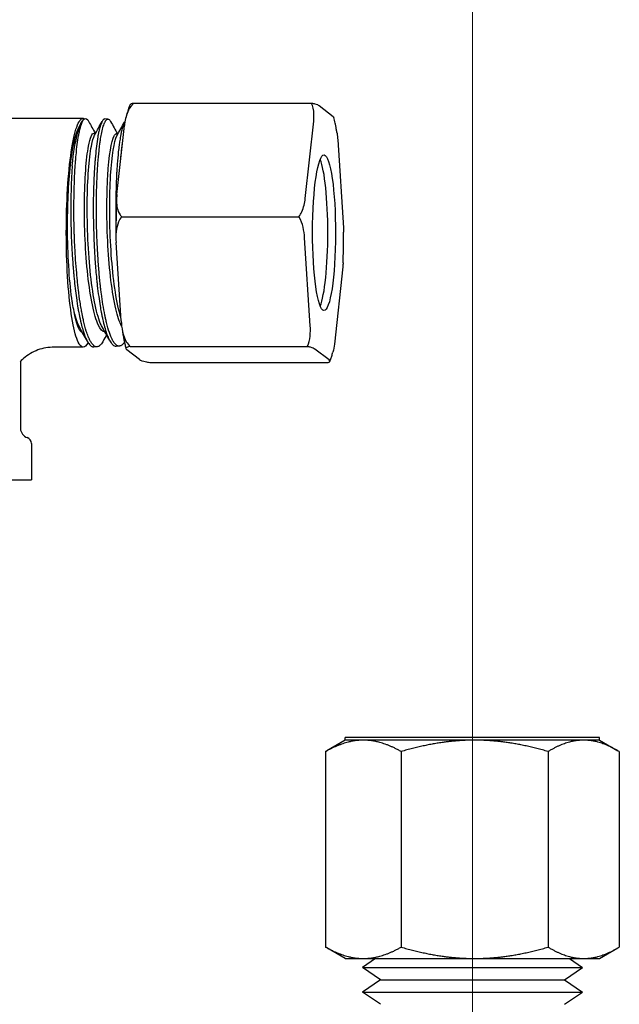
# Model space of a CAD drawing. Header units: inches. Extents: x 1 to 669, y 0 to 417.
# Tile 426 of 448: x 547.88 to 549.35, y 271.29 to 273.71. Entities that reach past the tile are written whole.
import ezdxf

# ---------------------------------------------------------------- set-up
doc = ezdxf.new("R2010")
doc.units = ezdxf.units.IN
doc.header["$LTSCALE"] = 12
doc.header["$MEASUREMENT"] = 0
doc.header["$PDMODE"] = 1
doc.linetypes.add('C', pattern=[2, 1.25, -0.25, 0.25, -0.25])
doc.layers.get('Defpoints').update_dxf_attribs({"linetype": 'CONTINUOUS'})
doc.layers.add('C', color=4, linetype='C', lineweight=13)
doc.layers.add('D', color=2, linetype='CONTINUOUS')
doc.layers.add('X', color=1, linetype='CONTINUOUS')
doc.styles.get("Standard").update_dxf_attribs({"font": 'SIMPLEX.SHX', "width": 0.875})
doc.dimstyles.new('STANDARD$0', dxfattribs={"dimscale": 32, "dimtxt": 0.09375, "dimasz": 0.0625, "dimexe": 0.03125, "dimexo": 0.03125, "dimgap": 0.03125, "dimtad": 1, "dimtih": 1, "dimtoh": 1, "dimdec": 4, "dimzin": 12, "dimdsep": 46, "dimlunit": 5, "dimtxsty": 'Standard', "dimcen": -0.03125, "dimclrd": 256, "dimclre": 256, "dimclrt": 256, "dimadec": 0, "dimazin": 0, "dimtfac": 0.875, "dimtdec": 4, "dimtofl": 0, "dimtmove": 0, "dimatfit": 3, "dimfxl": 1, "dimtolj": 1, "dimtzin": 12, "dimlwd": 13, "dimlwe": 13, "dimarcsym": 0})

# ---------------------------------------------------------------- blocks, each defined once
blk = doc.blocks.new('*D71')
at = {"layer": 'D', "linetype": 'ByBlock', "lineweight": 13, "transparency": 16777216}
for p, q in [((515.4919, 250.121), (515.4919, 290.4835)), ((548.9919, 279.234), (548.9919, 290.4835)), ((546.9919, 289.4835), (517.4919, 289.4835))]:
    blk.add_line(p, q, dxfattribs=at)
at = {"layer": 'D', "transparency": 16777216}
for points in [[(517.4919, 289.8168), (517.4919, 289.1502), (515.4919, 289.4835)], [(546.9919, 289.8168), (546.9919, 289.1502), (548.9919, 289.4835)]]:
    blk.add_solid(points, dxfattribs=at)
at = {"layer": 'Defpoints', "color": 0, "transparency": 16777216}
for p in [(515.4919, 289.4835), (548.9919, 278.234), (515.4919, 249.121)]:
    blk.add_point(p, dxfattribs=at)
at = {"layer": 'D', "transparency": 16777216, "insert": (532.2419, 293.9835), "char_height": 3, "attachment_point": 5}
blk.add_mtext('\\A1;33{\\H0.875x;\\S1/2;}{\\H2.625;±1/2}', dxfattribs=at)

msp = doc.modelspace()

# ---------------------------------------------------------------- linework, layer by layer
at = {"layer": 'C'}
msp.add_line((548.99192, 278.23403), (548.99192, 163.95472), dxfattribs=at)
at = {"layer": 'X'}
for p, q in [((548.16128, 273.50463), (548.59631, 273.50463)), ((548.615, 273.49835), (548.64961, 273.47187)), ((548.02547, 273.44647), (548.03145, 273.45731)), ((548.09661, 273.46516), (548.08907, 273.4654)), ((548.5812, 273.27006), (548.60189, 273.45968)), ((548.0664, 273.43067), (548.06231, 273.43067)), ((548.12127, 273.42895), (548.11709, 273.42895)), ((548.11847, 273.28037), (548.13692, 273.44937)), ((548.66112, 273.41436), (548.67503, 273.19826)), ((548.13078, 273.22511), (548.56581, 273.22511)), ((548.1289, 272.96953), (548.1165, 273.16213)), ((548.59351, 272.95778), (548.57959, 273.17388)), ((548.67342, 273.10208), (548.65273, 272.91247)), ((548.06917, 272.90612), (548.0616, 272.90588)), ((548.12424, 272.90786), (548.11666, 272.90762)), ((548.17389, 272.87523), (548.14304, 272.89884)), ((548.15129, 272.90655), (548.58632, 272.90655)), ((548.63962, 272.87379), (548.60501, 272.90028)), ((547.88135, 272.86996), (547.88135, 272.70639)), ((548.20231, 272.86752), (548.63734, 272.86752)), ((547.90835, 272.66888), (547.90835, 272.57982)), ((547.24693, 272.57982), (547.90835, 272.57982)), ((548.67942, 271.94033), (548.63454, 271.91442)), ((549.30442, 271.94727), (548.67942, 271.94727)), ((548.67942, 271.94033), (548.67942, 271.94727)), ((549.30442, 271.94033), (548.67942, 271.94033)), ((549.30442, 271.94033), (549.30442, 271.94727)), ((549.30442, 271.94033), (549.34929, 271.91442)), ((548.63113, 271.91242), (548.63113, 271.43218)), ((548.81685, 271.91242), (548.81685, 271.43218)), ((549.17765, 271.91242), (549.17765, 271.43218)), ((549.35271, 271.91242), (549.35271, 271.43218)), ((548.67942, 271.40427), (548.63454, 271.43018)), ((549.30442, 271.40427), (549.34929, 271.43018)), ((548.67942, 271.40427), (549.30442, 271.40427)), ((548.75374, 271.40427), (548.72192, 271.38242)), ((549.23009, 271.40427), (549.26192, 271.38242)), ((548.76592, 271.35222), (548.72192, 271.38242)), ((548.72196, 271.38242), (549.26192, 271.38242)), ((549.21792, 271.35222), (549.26192, 271.38242)), ((548.76592, 271.35222), (548.72192, 271.32202)), ((548.76595, 271.35222), (549.21792, 271.35222)), ((549.21792, 271.35222), (549.26192, 271.32202)), ((548.76592, 271.29181), (548.72192, 271.32202)), ((548.72196, 271.32202), (549.26192, 271.32202)), ((549.21792, 271.29181), (549.26192, 271.32202))]:
    msp.add_line(p, q, dxfattribs=at)
for centre, radius, start, end in [((547.89635, 272.70639), 0.015, 180, 184.50731), ((547.90704, 272.70723), 0.02573, 184.50731, 250.3523), ((547.89335, 272.66888), 0.015, 0, 70.3523)]:
    msp.add_arc(centre, radius, start, end, dxfattribs=at)
at = {"layer": 'X', "extrusion": (0, 0, -1)}
for centre, major_axis, start_param, end_param in [((548.04218, 273.18607), (0, 0.2808), -0.9453593, -0.0809934), ((548.03577, 273.18607), (0, 0.26957), -0.9455111, -0.2617263)]:
    msp.add_ellipse(centre, major_axis=major_axis, ratio=0.1477489, start_param=start_param, end_param=end_param, dxfattribs=at)
at = {"layer": 'X'}
for centre, start_param, end_param in [((548.62731, 273.18607), -3.2541746, 3.0290107), ((548.60849, 273.18607), 0.3400187, 2.801574)]:
    msp.add_ellipse(centre, major_axis=(0, -0.191), ratio=0.1477489, start_param=start_param, end_param=end_param, dxfattribs=at)
for points, knots in [([(548.16128, 273.50463), (548.15921, 273.50311), (548.15728, 273.50138), (548.1513, 273.49499), (548.1476, 273.4886), (548.14074, 273.47281), (548.1382, 273.46019), (548.13692, 273.44937)], [-0.42458234, -0.42458234, -0.42458234, -0.42458234, -0.40555872, -0.40555872, -0.351595, -0.351595, -0.25082665, -0.25082665, -0.25082665, -0.25082665]), ([(548.15094, 273.50086), (548.1501, 273.49896), (548.1493, 273.49702), (548.14776, 273.49304), (548.14702, 273.491), (548.14558, 273.48681), (548.14488, 273.48466), (548.14352, 273.48024), (548.14286, 273.47798), (548.14156, 273.47331), (548.14093, 273.47092), (548.14031, 273.46846)], [0.32321672, 0.32321672, 0.32321672, 0.32321672, 0.36462658, 0.36462658, 0.40603643, 0.40603643, 0.44744628, 0.44744628, 0.48885613, 0.48885613, 0.53026598, 0.53026598, 0.53026598, 0.53026598]), ([(548.15094, 273.50086), (548.15128, 273.50167), (548.1523, 273.50246), (548.15574, 273.50367), (548.1581, 273.50422), (548.16128, 273.50463)], [-1.518813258, -1.518813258, -1.518813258, -1.518813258, -1.466275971, -1.466275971, -1.428018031, -1.428018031, -1.428018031, -1.428018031]), ([(548.60189, 273.45968), (548.60295, 273.47007), (548.60304, 273.48227), (548.5999, 273.49619), (548.59838, 273.50066), (548.59631, 273.50463)], [-0.70602507, -0.70602507, -0.70602507, -0.70602507, -0.60881107, -0.60881107, -0.56936221, -0.56936221, -0.56936221, -0.56936221]), ([(548.59631, 273.50463), (548.59954, 273.50408), (548.60236, 273.50345), (548.60957, 273.50151), (548.61303, 273.4998), (548.615, 273.49835)], [-1.40629089, -1.40629089, -1.40629089, -1.40629089, -1.36684203, -1.36684203, -1.26962803, -1.26962803, -1.26962803, -1.26962803]), ([(547.26379, 273.11313), (547.26622, 273.11891), (547.26874, 273.12465), (547.2888, 273.16843), (547.31052, 273.20481), (547.36095, 273.27162), (547.38994, 273.30245), (547.45349, 273.35682), (547.48841, 273.38067), (547.56105, 273.41936), (547.59906, 273.43466), (547.70143, 273.46357), (547.76889, 273.46707), (547.90142, 273.46707), (547.9686, 273.46707), (548.03577, 273.46707)], [0.26372751, 0.26372751, 0.26372751, 0.26372751, 0.28252035, 0.28252035, 0.40823959, 0.40823959, 0.53394827, 0.53394827, 0.65966272, 0.65966272, 0.78157749, 0.78157749, 0.97983215, 0.97983215, 1.18359339, 1.18359339, 1.18359339, 1.18359339]), ([(548.03577, 272.90507), (548.03034, 272.90507), (548.02492, 272.91233), (548.01988, 272.92645), (548.01488, 272.94049), (548.01027, 272.96131), (548.00641, 272.98737), (548.00258, 273.01335), (547.9995, 273.04452), (547.99741, 273.07854), (547.99534, 273.11251), (547.99425, 273.14929), (547.99425, 273.18607), (547.99425, 273.22285), (547.99534, 273.25963), (547.99741, 273.29361), (547.9995, 273.32763), (548.00258, 273.3588), (548.00641, 273.38478), (548.01027, 273.41084), (548.01488, 273.43166), (548.01988, 273.44569), (548.02492, 273.45981), (548.03034, 273.46707), (548.03577, 273.46707)], [-2.2264056, -2.2264056, -2.2264056, -2.2264056, -1.9463697, -1.9463697, -1.9463697, -1.6679123, -1.6679123, -1.6679123, -1.3903843, -1.3903843, -1.3903843, -1.1132028, -1.1132028, -1.1132028, -0.8360213, -0.8360213, -0.8360213, -0.5584933, -0.5584933, -0.5584933, -0.2800359, -0.2800359, -0.2800359, 0, 0, 0, 0]), ([(548.01378, 273.18607), (548.01315, 273.20698), (548.01289, 273.22783), (548.01297, 273.25191), (548.01299, 273.25558), (548.01304, 273.26158), (548.01306, 273.26392), (548.01312, 273.26849), (548.01314, 273.27072), (548.01322, 273.27579), (548.01327, 273.27862), (548.01343, 273.28728), (548.01357, 273.29305), (548.01406, 273.31025), (548.0145, 273.3214), (548.01522, 273.33531), (548.01539, 273.33845), (548.01586, 273.34636), (548.01617, 273.35107), (548.01674, 273.35899), (548.017, 273.36225), (548.01757, 273.36916), (548.01789, 273.3728), (548.01913, 273.38584), (548.02013, 273.39471), (548.02224, 273.41051), (548.02333, 273.41751), (548.02475, 273.42549), (548.02504, 273.42707), (548.02554, 273.42966), (548.02574, 273.43069), (548.02617, 273.4328), (548.02639, 273.43387), (548.02811, 273.44191), (548.02966, 273.44781), (548.03243, 273.45597), (548.03362, 273.45878), (548.03536, 273.46193), (548.03589, 273.46277), (548.03681, 273.46402), (548.03721, 273.46449), (548.03801, 273.46531), (548.03842, 273.46566), (548.03883, 273.46595)], [0.000001, 0.000001, 0.000001, 0.000001, 0.159407, 0.159407, 0.1882265, 0.1882265, 0.2067841, 0.2067841, 0.2245678, 0.2245678, 0.2474042, 0.2474042, 0.294758, 0.294758, 0.3904898, 0.3904898, 0.4188923, 0.4188923, 0.4628893, 0.4628893, 0.4946131, 0.4946131, 0.5314126, 0.5314126, 0.629753, 0.629753, 0.7208914, 0.7208914, 0.7441388, 0.7441388, 0.7600744, 0.7600744, 0.777297, 0.777297, 0.8922967, 0.8922967, 0.9744807, 0.9744807, 1.0100309, 1.0100309, 1.0359977, 1.0359977, 1.0627272, 1.0627272, 1.0627272, 1.0627272]), ([(548.08907, 273.4654), (548.08824, 273.46543), (548.08741, 273.46517), (548.086, 273.46427), (548.08541, 273.46375), (548.08433, 273.46255), (548.08384, 273.4619), (548.08268, 273.46016), (548.08202, 273.45897), (548.08002, 273.45483), (548.07869, 273.45133), (548.07629, 273.44345), (548.0752, 273.43925), (548.07383, 273.43307), (548.07352, 273.43156), (548.07299, 273.42895), (548.07278, 273.42787), (548.07223, 273.42496), (548.0719, 273.4231), (548.07042, 273.41439), (548.06934, 273.40691), (548.06743, 273.39126), (548.06658, 273.38322), (548.06547, 273.37111), (548.06515, 273.36744), (548.06458, 273.36034), (548.06432, 273.35691), (548.06369, 273.34825), (548.06334, 273.34294), (548.0626, 273.33036), (548.06221, 273.32301), (548.06139, 273.30428), (548.06101, 273.2927), (548.06071, 273.27794), (548.06065, 273.27503), (548.06058, 273.26978), (548.06055, 273.26744), (548.0605, 273.26259), (548.06048, 273.26008), (548.06044, 273.25349), (548.06043, 273.24939), (548.06047, 273.22583), (548.06083, 273.20598), (548.06147, 273.18607)], [3.3502688, 3.3502688, 3.3502688, 3.3502688, 3.4050787, 3.4050787, 3.4441769, 3.4441769, 3.4766569, 3.4766569, 3.5210274, 3.5210274, 3.6111202, 3.6111202, 3.6897795, 3.6897795, 3.7141469, 3.7141469, 3.7307031, 3.7307031, 3.7578135, 3.7578135, 3.8535532, 3.8535532, 3.9417603, 3.9417603, 3.9787314, 3.9787314, 4.0119341, 4.0119341, 4.06121, 4.06121, 4.1260321, 4.1260321, 4.2222703, 4.2222703, 4.2456765, 4.2456765, 4.2643332, 4.2643332, 4.2842221, 4.2842221, 4.3163134, 4.3163134, 4.4680569, 4.4680569, 4.4680569, 4.4680569]), ([(548.06907, 273.18607), (548.06856, 273.20119), (548.06823, 273.21628), (548.06807, 273.23533), (548.06805, 273.23945), (548.06803, 273.24765), (548.06804, 273.25173), (548.06809, 273.26033), (548.06814, 273.26484), (548.06833, 273.27887), (548.06855, 273.28827), (548.06916, 273.30716), (548.06955, 273.31662), (548.07014, 273.32823), (548.07027, 273.33065), (548.07059, 273.33639), (548.07079, 273.33968), (548.07112, 273.34488), (548.07124, 273.34681), (548.07153, 273.35112), (548.0717, 273.35348), (548.07269, 273.36712), (548.07361, 273.37773), (548.07522, 273.3929), (548.07582, 273.39799), (548.07695, 273.40664), (548.07746, 273.41029), (548.07837, 273.41621), (548.07875, 273.41855), (548.07958, 273.42337), (548.08003, 273.42581), (548.08167, 273.43415), (548.08291, 273.43946), (548.08549, 273.44864), (548.08682, 273.4525), (548.08857, 273.45654), (548.08897, 273.45739), (548.08963, 273.4587), (548.0899, 273.45919), (548.09051, 273.46026), (548.09086, 273.46083), (548.09242, 273.46309), (548.09363, 273.46425), (548.09592, 273.46528), (548.097, 273.46529), (548.09887, 273.46448), (548.09965, 273.46389), (548.10092, 273.46254), (548.10141, 273.46192), (548.10231, 273.4606), (548.10272, 273.45992), (548.10313, 273.45918)], [0.000001, 0.000001, 0.000001, 0.000001, 0.1152595, 0.1152595, 0.1471525, 0.1471525, 0.1791205, 0.1791205, 0.2148405, 0.2148405, 0.2912134, 0.2912134, 0.3719018, 0.3719018, 0.3934147, 0.3934147, 0.4233435, 0.4233435, 0.4412854, 0.4412854, 0.4637508, 0.4637508, 0.5722068, 0.5722068, 0.6308098, 0.6308098, 0.6768917, 0.6768917, 0.7088066, 0.7088066, 0.744717, 0.744717, 0.836546, 0.836546, 0.9281701, 0.9281701, 0.9552267, 0.9552267, 0.9729194, 0.9729194, 0.9966339, 0.9966339, 1.0776717, 1.0776717, 1.14956, 1.14956, 1.2013036, 1.2013036, 1.2338657, 1.2338657, 1.2613261, 1.2613261, 1.2613261, 1.2613261]), ([(548.13845, 273.45981), (548.1384, 273.45974), (548.13835, 273.45966), (548.13796, 273.45908), (548.13762, 273.45852), (548.137, 273.45742), (548.13672, 273.45689), (548.13595, 273.4553), (548.13545, 273.45417), (548.13425, 273.45113), (548.13354, 273.44909), (548.13121, 273.44152), (548.12965, 273.43499), (548.12769, 273.42489), (548.12722, 273.42235), (548.12637, 273.41735), (548.12597, 273.41492), (548.12502, 273.40876), (548.12447, 273.40493), (548.12326, 273.39578), (548.1226, 273.39035), (548.12097, 273.37535), (548.12006, 273.36537), (548.11909, 273.35242), (548.11892, 273.35002), (548.11863, 273.34558), (548.1185, 273.34355), (548.11815, 273.33786), (548.11794, 273.33416), (548.11747, 273.32495), (548.11722, 273.31937), (548.11645, 273.29953), (548.11608, 273.28477), (548.11583, 273.26492), (548.11579, 273.26023), (548.11574, 273.25131), (548.11573, 273.24707), (548.11574, 273.23855), (548.11576, 273.23427), (548.11585, 273.22113), (548.11598, 273.21223), (548.11616, 273.2033)], [3.4497419, 3.4497419, 3.4497419, 3.4497419, 3.45321667, 3.45321667, 3.47576218, 3.47576218, 3.49468463, 3.49468463, 3.52873027, 3.52873027, 3.57888846, 3.57888846, 3.69702915, 3.69702915, 3.73450161, 3.73450161, 3.76757095, 3.76757095, 3.81561009, 3.81561009, 3.8777309, 3.8777309, 3.97922016, 3.97922016, 4.00198515, 4.00198515, 4.02083547, 4.02083547, 4.05429395, 4.05429395, 4.10304669, 4.10304669, 4.22456662, 4.22456662, 4.26169377, 4.26169377, 4.29485694, 4.29485694, 4.32801804, 4.32801804, 4.39626387, 4.39626387, 4.39626387, 4.39626387]), ([(548.65925, 273.43081), (548.65879, 273.43364), (548.65832, 273.43641), (548.65736, 273.44186), (548.65687, 273.44453), (548.65588, 273.44977), (548.65537, 273.45234), (548.65434, 273.45737), (548.65381, 273.45984), (548.65274, 273.46466), (548.6522, 273.46702), (548.65164, 273.46932)], [5.54732546, 5.54732546, 5.54732546, 5.54732546, 5.58459829, 5.58459829, 5.62187111, 5.62187111, 5.65914394, 5.65914394, 5.69641676, 5.69641676, 5.73368959, 5.73368959, 5.73368959, 5.73368959]), ([(548.08909, 272.94242), (548.08357, 272.94277), (548.07805, 272.94858), (548.06233, 272.98248), (548.05318, 273.02699), (548.04114, 273.13688), (548.03831, 273.2017), (548.03935, 273.31774), (548.04321, 273.36838), (548.05278, 273.41969), (548.05755, 273.43067), (548.06231, 273.43067)], [0.813626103, 0.813626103, 0.813626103, 0.813626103, 0.820477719, 0.820477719, 0.834287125, 0.834287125, 0.848096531, 0.848096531, 0.861905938, 0.861905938, 0.871558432, 0.871558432, 0.871558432, 0.871558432]), ([(548.13013, 272.95713), (548.12498, 272.96659), (548.12008, 272.98095), (548.10665, 273.03811), (548.09986, 273.09451), (548.09315, 273.21419), (548.09325, 273.27687), (548.09919, 273.3756), (548.10498, 273.41117), (548.11336, 273.42724), (548.11522, 273.42895), (548.11709, 273.42895)], [0.70329857, 0.70329857, 0.70329857, 0.70329857, 0.710002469, 0.710002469, 0.723811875, 0.723811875, 0.737621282, 0.737621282, 0.751430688, 0.751430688, 0.755251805, 0.755251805, 0.755251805, 0.755251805]), ([(548.08211, 272.95505), (548.0813, 272.95652), (548.0805, 272.9581), (548.0692, 272.98248), (548.06004, 273.02699), (548.04801, 273.13688), (548.04518, 273.2017), (548.04622, 273.31774), (548.05007, 273.36838), (548.05812, 273.4115), (548.06084, 273.42062), (548.06368, 273.42576)], [0.819432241, 0.819432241, 0.819432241, 0.819432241, 0.820477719, 0.820477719, 0.834287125, 0.834287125, 0.848096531, 0.848096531, 0.861905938, 0.861905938, 0.867811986, 0.867811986, 0.867811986, 0.867811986]), ([(548.12832, 272.97847), (548.12633, 272.98474), (548.1244, 272.9918), (548.11352, 273.03811), (548.10673, 273.09451), (548.10002, 273.21419), (548.10012, 273.27687), (548.10606, 273.3756), (548.11185, 273.41117), (548.11851, 273.42394), (548.1186, 273.42412), (548.1187, 273.4243)], [0.707193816, 0.707193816, 0.707193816, 0.707193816, 0.710002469, 0.710002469, 0.723811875, 0.723811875, 0.737621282, 0.737621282, 0.751430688, 0.751430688, 0.751633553, 0.751633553, 0.751633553, 0.751633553]), ([(548.12782, 273.36603), (548.12851, 273.37402), (548.12928, 273.38162), (548.13047, 273.39201), (548.13084, 273.39513), (548.13142, 273.39959), (548.1316, 273.40101), (548.13179, 273.4024)], [0.49771851, 0.49771851, 0.49771851, 0.49771851, 0.57781404, 0.57781404, 0.61367665, 0.61367665, 0.63062304, 0.63062304, 0.63062304, 0.63062304]), ([(548.01334, 272.99289), (548.01202, 272.999), (548.01078, 273.00561), (548.00961, 273.01275), (548.00938, 273.01411), (548.00916, 273.01549), (548.00894, 273.01689), (548.00218, 273.06025), (547.99797, 273.12207), (547.99738, 273.18521), (547.99686, 273.24056), (547.99911, 273.2971), (548.00348, 273.34386)], [0, 0, 0, 0, 0.0008124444, 0.0008124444, 0.0008124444, 0.000967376, 0.000967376, 0.000967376, 0.0057714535, 0.0057714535, 0.0057714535, 0.0099836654, 0.0099836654, 0.0099836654, 0.0099836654]), ([(548.00855, 273.35047), (548.00771, 273.33775), (548.00704, 273.32429), (548.00637, 273.30621), (548.00624, 273.30215), (548.006, 273.29401), (548.00589, 273.28992), (548.0057, 273.28139), (548.00561, 273.27694), (548.0054, 273.26336), (548.00532, 273.25412), (548.00528, 273.22908), (548.00545, 273.21314), (548.0059, 273.19507), (548.00595, 273.19302), (548.00605, 273.18934), (548.0061, 273.18771), (548.00615, 273.18607)], [0.000001, 0.000001, 0.000001, 0.000001, 0.11950939, 0.11950939, 0.15359675, 0.15359675, 0.18718287, 0.18718287, 0.22313933, 0.22313933, 0.29599962, 0.29599962, 0.41825559, 0.41825559, 0.43388153, 0.43388153, 0.44632, 0.44632, 0.44632, 0.44632]), ([(548.11774, 273.27029), (548.11749, 273.26397), (548.11727, 273.2576), (548.11688, 273.24479), (548.11671, 273.23835), (548.11644, 273.2254), (548.11633, 273.2189), (548.11617, 273.20588), (548.11612, 273.19935), (548.11608, 273.18628), (548.11609, 273.17974), (548.11613, 273.17321)], [1.30709843, 1.30709843, 1.30709843, 1.30709843, 1.36780586, 1.36780586, 1.4285133, 1.4285133, 1.48922073, 1.48922073, 1.54992817, 1.54992817, 1.6106356, 1.6106356, 1.6106356, 1.6106356]), ([(548.11847, 273.28037), (548.11739, 273.26955), (548.11718, 273.25693), (548.12059, 273.24114), (548.1229, 273.23476), (548.12749, 273.22836), (548.12904, 273.22664), (548.13078, 273.22511)], [-1.59812162, -1.59812162, -1.59812162, -1.59812162, -1.49735327, -1.49735327, -1.44338955, -1.44338955, -1.42436593, -1.42436593, -1.42436593, -1.42436593]), ([(548.56581, 273.22511), (548.56874, 273.22909), (548.57124, 273.23356), (548.57742, 273.24748), (548.57999, 273.25968), (548.5812, 273.27006)], [-1.40629089, -1.40629089, -1.40629089, -1.40629089, -1.36684203, -1.36684203, -1.26962803, -1.26962803, -1.26962803, -1.26962803]), ([(548.13078, 273.22511), (548.12728, 273.22176), (548.12448, 273.21725), (548.11605, 273.19824), (548.11554, 273.17876), (548.1165, 273.16213)], [-0.42553153, -0.42553153, -0.42553153, -0.42553153, -0.38727359, -0.38727359, -0.2508371, -0.2508371, -0.2508371, -0.2508371]), ([(548.57959, 273.17388), (548.57845, 273.19025), (548.57519, 273.20953), (548.56625, 273.2244), (548.56603, 273.22476), (548.56581, 273.22511)], [-0.70799241, -0.70799241, -0.70799241, -0.70799241, -0.57314198, -0.57314198, -0.56987802, -0.56987802, -0.56987802, -0.56987802]), ([(548.00615, 273.18607), (548.00621, 273.18432), (548.00627, 273.18256), (548.0064, 273.17859), (548.00648, 273.17638), (548.00698, 273.16357), (548.00748, 273.153), (548.00878, 273.13019), (548.0096, 273.118), (548.01086, 273.10177), (548.01121, 273.09753), (548.01192, 273.08918), (548.01229, 273.08506), (548.01308, 273.0766), (548.01351, 273.07226), (548.01565, 273.05126), (548.01758, 273.03536), (548.02037, 273.01609), (548.02103, 273.01178), (548.0222, 273.0045), (548.0227, 273.00149), (548.02353, 272.99674), (548.02385, 272.99497), (548.02459, 272.99095), (548.02501, 272.98871), (548.02708, 272.97815), (548.02881, 272.97033), (548.03194, 272.95773), (548.03332, 272.95268), (548.03578, 272.94449), (548.03684, 272.94119), (548.03863, 272.93606), (548.03935, 272.93412), (548.04086, 272.93024), (548.04165, 272.92832), (548.04424, 272.92249), (548.04605, 272.91904), (548.05, 272.91287), (548.05213, 272.91035), (548.05507, 272.90802), (548.05584, 272.90751), (548.05706, 272.90687), (548.0575, 272.90668), (548.05847, 272.90631), (548.05901, 272.90616), (548.06023, 272.90592), (548.06092, 272.90586), (548.0616, 272.90588)], [0.000001, 0.000001, 0.000001, 0.000001, 0.0133818, 0.0133818, 0.0302821, 0.0302821, 0.1111506, 0.1111506, 0.2063571, 0.2063571, 0.2403343, 0.2403343, 0.2738682, 0.2738682, 0.3099422, 0.3099422, 0.4504157, 0.4504157, 0.4920822, 0.4920822, 0.5224336, 0.5224336, 0.5407876, 0.5407876, 0.5647144, 0.5647144, 0.6555827, 0.6555827, 0.7234452, 0.7234452, 0.7740441, 0.7740441, 0.8073948, 0.8073948, 0.843911, 0.843911, 0.9253087, 0.9253087, 1.0190138, 1.0190138, 1.0523215, 1.0523215, 1.0711471, 1.0711471, 1.0938756, 1.0938756, 1.1229575, 1.1229575, 1.1229575, 1.1229575]), ([(548.08471, 272.92013), (548.0844, 272.91956), (548.08409, 272.91902), (548.08167, 272.91493), (548.07953, 272.91213), (548.07549, 272.90833), (548.0736, 272.90715), (548.07085, 272.90629), (548.06999, 272.90614), (548.06838, 272.9061), (548.06764, 272.90617), (548.06586, 272.90657), (548.06482, 272.90699), (548.06172, 272.90877), (548.05968, 272.91069), (548.05587, 272.91565), (548.05409, 272.91854), (548.05185, 272.92292), (548.05137, 272.92392), (548.05049, 272.92579), (548.0501, 272.92665), (548.04917, 272.92878), (548.04863, 272.93007), (548.04649, 272.93538), (548.04492, 272.9398), (548.04104, 272.95204), (548.03878, 272.96043), (548.03592, 272.97283), (548.03521, 272.97604), (548.03395, 272.98211), (548.03338, 272.98495), (548.03206, 272.99182), (548.03132, 272.9959), (548.02973, 273.00517), (548.02889, 273.01041), (548.02663, 273.02544), (548.02528, 273.03554), (548.02349, 273.05054), (548.02297, 273.0551), (548.02221, 273.062), (548.02197, 273.06429), (548.02149, 273.06891), (548.02125, 273.07124), (548.02056, 273.07815), (548.02012, 273.08277), (548.01875, 273.09791), (548.01788, 273.10862), (548.0164, 273.12973), (548.01577, 273.1401), (548.015, 273.15517), (548.01478, 273.1598), (548.01443, 273.16798), (548.01428, 273.17152), (548.01402, 273.17873), (548.0139, 273.1824), (548.01378, 273.18607)], [3.1201766, 3.1201766, 3.1201766, 3.1201766, 3.1339332, 3.1339332, 3.2260752, 3.2260752, 3.3062212, 3.3062212, 3.3428542, 3.3428542, 3.3746065, 3.3746065, 3.418967, 3.418967, 3.5079644, 3.5079644, 3.5867806, 3.5867806, 3.608709, 3.608709, 3.6263683, 3.6263683, 3.6510216, 3.6510216, 3.7239002, 3.7239002, 3.8355398, 3.8355398, 3.8728885, 3.8728885, 3.9042316, 3.9042316, 3.9470121, 3.9470121, 3.9988118, 3.9988118, 4.0913554, 4.0913554, 4.1308773, 4.1308773, 4.1503227, 4.1503227, 4.1698479, 4.1698479, 4.2078561, 4.2078561, 4.2932373, 4.2932373, 4.3735947, 4.3735947, 4.4090756, 4.4090756, 4.4361138, 4.4361138, 4.4641069, 4.4641069, 4.4641069, 4.4641069]), ([(548.06147, 273.18607), (548.06159, 273.18251), (548.06171, 273.17895), (548.06198, 273.17197), (548.06211, 273.16856), (548.06246, 273.16041), (548.06268, 273.15568), (548.06342, 273.1407), (548.06401, 273.13051), (548.06563, 273.10611), (548.06674, 273.09207), (548.06827, 273.07604), (548.0685, 273.07362), (548.06896, 273.06905), (548.06919, 273.06688), (548.06973, 273.06186), (548.07004, 273.05901), (548.07142, 273.04695), (548.07257, 273.03799), (548.07489, 273.02147), (548.07606, 273.01387), (548.07817, 273.00132), (548.07907, 272.99622), (548.0806, 272.98816), (548.0812, 272.98509), (548.08248, 272.97888), (548.08315, 272.97575), (548.08521, 272.96653), (548.08663, 272.96074), (548.08978, 272.94915), (548.09152, 272.9435), (548.09377, 272.93711), (548.09424, 272.93582), (548.09537, 272.93285), (548.09604, 272.9312), (548.09711, 272.92869), (548.09752, 272.92778), (548.09846, 272.92576), (548.09899, 272.92466), (548.10156, 272.91966), (548.10364, 272.91642), (548.10731, 272.91204), (548.1089, 272.91058), (548.11167, 272.90877), (548.11286, 272.90822), (548.11483, 272.90771), (548.11561, 272.90761), (548.11648, 272.90761), (548.11657, 272.90761), (548.11666, 272.90762)], [0.000001, 0.000001, 0.000001, 0.000001, 0.0271508, 0.0271508, 0.0532419, 0.0532419, 0.0894606, 0.0894606, 0.168377, 0.168377, 0.280893, 0.280893, 0.3009488, 0.3009488, 0.3191953, 0.3191953, 0.343499, 0.343499, 0.423183, 0.423183, 0.4959133, 0.4959133, 0.5483767, 0.5483767, 0.5819255, 0.5819255, 0.6179886, 0.6179886, 0.6912823, 0.6912823, 0.7757476, 0.7757476, 0.7978647, 0.7978647, 0.8285361, 0.8285361, 0.846918, 0.846918, 0.8707643, 0.8707643, 0.961066, 0.961066, 1.0285227, 1.0285227, 1.0788811, 1.0788811, 1.112195, 1.112195, 1.1159276, 1.1159276, 1.1159276, 1.1159276]), ([(548.13706, 272.91771), (548.13652, 272.91688), (548.13598, 272.91611), (548.13321, 272.91241), (548.13096, 272.91031), (548.12815, 272.90882), (548.12762, 272.90858), (548.12671, 272.90826), (548.12633, 272.90816), (548.12531, 272.90793), (548.12466, 272.90786), (548.12166, 272.90784), (548.11929, 272.90874), (548.11501, 272.91206), (548.11311, 272.91416), (548.1104, 272.91806), (548.10958, 272.91937), (548.10804, 272.92206), (548.10732, 272.92341), (548.1056, 272.92691), (548.1046, 272.92915), (548.10236, 272.93462), (548.10113, 272.93796), (548.09759, 272.94857), (548.09534, 272.95658), (548.09275, 272.96726), (548.09233, 272.96904), (548.09157, 272.97236), (548.09122, 272.97389), (548.09028, 272.97815), (548.0897, 272.98093), (548.08744, 272.99196), (548.08584, 273.00071), (548.08296, 273.01828), (548.08166, 273.02701), (548.07993, 273.0401), (548.07941, 273.04418), (548.07847, 273.05194), (548.07805, 273.05561), (548.07709, 273.06425), (548.07657, 273.06926), (548.075, 273.08539), (548.07403, 273.09675), (548.07247, 273.11787), (548.07184, 273.12752), (548.07112, 273.14012), (548.07097, 273.14296), (548.07069, 273.14811), (548.07057, 273.15041), (548.07035, 273.15498), (548.07024, 273.15725), (548.06998, 273.16266), (548.06984, 273.16581), (548.06947, 273.17466), (548.06926, 273.18036), (548.06907, 273.18607)], [3.1367515, 3.1367515, 3.1367515, 3.1367515, 3.1606306, 3.1606306, 3.2585872, 3.2585872, 3.2813548, 3.2813548, 3.2974151, 3.2974151, 3.324716, 3.324716, 3.4244676, 3.4244676, 3.5061458, 3.5061458, 3.5422658, 3.5422658, 3.5741311, 3.5741311, 3.6197378, 3.6197378, 3.6773714, 3.6773714, 3.7892262, 3.7892262, 3.8110195, 3.8110195, 3.8291429, 3.8291429, 3.8607557, 3.8607557, 3.9517671, 3.9517671, 4.0339282, 4.0339282, 4.0702457, 4.0702457, 4.1020658, 4.1020658, 4.1442702, 4.1442702, 4.2363743, 4.2363743, 4.3119146, 4.3119146, 4.3339211, 4.3339211, 4.3515876, 4.3515876, 4.3689893, 4.3689893, 4.393063, 4.393063, 4.4365892, 4.4365892, 4.4365892, 4.4365892]), ([(548.67412, 273.11205), (548.67429, 273.11698), (548.67445, 273.12193), (548.67471, 273.13187), (548.67483, 273.13687), (548.67503, 273.14688), (548.67512, 273.1519), (548.67525, 273.16197), (548.6753, 273.16701), (548.67536, 273.1771), (548.67538, 273.18216), (548.67538, 273.18721)], [4.48468645, 4.48468645, 4.48468645, 4.48468645, 4.53091928, 4.53091928, 4.57715212, 4.57715212, 4.62338495, 4.62338495, 4.66961779, 4.66961779, 4.71585062, 4.71585062, 4.71585062, 4.71585062]), ([(548.03419, 272.9407), (548.03382, 272.94081), (548.03346, 272.94095), (548.03309, 272.94113), (548.02594, 272.94466), (548.01903, 272.96292), (548.01334, 272.99289)], [0.0010190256, 0.0010190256, 0.0010190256, 0.0010190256, 0.0012096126, 0.0012096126, 0.0012096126, 0.0049261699, 0.0049261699, 0.0049261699, 0.0049261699]), ([(548.1289, 272.96953), (548.13008, 272.95291), (548.1331, 272.93343), (548.14398, 272.91442), (548.14736, 272.90991), (548.15129, 272.90655)], [-1.60271246, -1.60271246, -1.60271246, -1.60271246, -1.46627597, -1.46627597, -1.42801803, -1.42801803, -1.42801803, -1.42801803]), ([(548.13064, 272.95351), (548.13123, 272.94958), (548.13185, 272.94573), (548.13311, 272.93822), (548.13375, 272.93456), (548.13508, 272.92744), (548.13576, 272.92397), (548.13715, 272.91723), (548.13787, 272.91396), (548.13933, 272.90761), (548.14008, 272.90453), (548.14086, 272.90155)], [2.36845693, 2.36845693, 2.36845693, 2.36845693, 2.41944373, 2.41944373, 2.47043052, 2.47043052, 2.52141732, 2.52141732, 2.57240412, 2.57240412, 2.62339091, 2.62339091, 2.62339091, 2.62339091]), ([(548.58632, 272.90655), (548.5865, 272.90691), (548.58667, 272.90726), (548.5937, 272.92214), (548.59447, 272.94142), (548.59351, 272.95778)], [-1.40972056, -1.40972056, -1.40972056, -1.40972056, -1.4064566, -1.4064566, -1.27160617, -1.27160617, -1.27160617, -1.27160617]), ([(547.98642, 272.90527), (547.98132, 272.90527), (547.97623, 272.90525), (547.96341, 272.90513), (547.95594, 272.90508), (547.94235, 272.90337), (547.93574, 272.90193), (547.9165, 272.89584), (547.90407, 272.88929), (547.88874, 272.8772), (547.88449, 272.8733), (547.88052, 272.86909)], [0, 0, 0, 0, 0.0155079, 0.0155079, 0.03909349, 0.03909349, 0.0614346, 0.0614346, 0.10576159, 0.10576159, 0.12401915, 0.12401915, 0.12401915, 0.12401915]), ([(548.15129, 272.90655), (548.14811, 272.90614), (548.14575, 272.90559), (548.13913, 272.90326), (548.14049, 272.90087), (548.14304, 272.89884)], [-0.42553153, -0.42553153, -0.42553153, -0.42553153, -0.38727359, -0.38727359, -0.2508371, -0.2508371, -0.2508371, -0.2508371]), ([(548.60501, 272.90028), (548.60304, 272.90173), (548.59958, 272.90343), (548.59237, 272.90538), (548.58955, 272.906), (548.58632, 272.90655)], [-0.70602507, -0.70602507, -0.70602507, -0.70602507, -0.60881107, -0.60881107, -0.56936221, -0.56936221, -0.56936221, -0.56936221]), ([(548.17389, 272.87523), (548.17666, 272.8732), (548.18154, 272.87081), (548.19425, 272.86848), (548.19806, 272.86793), (548.20231, 272.86752)], [-1.60271246, -1.60271246, -1.60271246, -1.60271246, -1.46627597, -1.46627597, -1.42801803, -1.42801803, -1.42801803, -1.42801803]), ([(548.63734, 272.86752), (548.63911, 272.86807), (548.64031, 272.86869), (548.64243, 272.87064), (548.64144, 272.87234), (548.63962, 272.87379)], [-1.40629089, -1.40629089, -1.40629089, -1.40629089, -1.36684203, -1.36684203, -1.26962803, -1.26962803, -1.26962803, -1.26962803]), ([(548.64158, 272.87015), (548.64213, 272.87152), (548.64267, 272.87291), (548.64371, 272.87573), (548.64422, 272.87716), (548.64523, 272.88009), (548.64572, 272.88157), (548.64668, 272.8846), (548.64715, 272.88614), (548.64808, 272.88928), (548.64853, 272.89088), (548.64898, 272.89251)], [3.49215802, 3.49215802, 3.49215802, 3.49215802, 3.52042453, 3.52042453, 3.54869103, 3.54869103, 3.57695754, 3.57695754, 3.60522405, 3.60522405, 3.63349056, 3.63349056, 3.63349056, 3.63349056])]:
    msp.add_open_spline(points, degree=3, knots=knots, dxfattribs=at)
for points in [[(548.03577, 273.46707), (548.03692, 273.46707), (548.03807, 273.46675), (548.03922, 273.4661)], [(548.03883, 273.46595), (548.04206, 273.46729), (548.04573, 273.46565), (548.04951, 273.45878)], [(548.04951, 273.45878), (548.05469, 273.44941), (548.05987, 273.44004), (548.06505, 273.43067)], [(548.06368, 273.42576), (548.06988, 273.43697), (548.07608, 273.44818), (548.08228, 273.45939)], [(548.10313, 273.45918), (548.1087, 273.4491), (548.11427, 273.43903), (548.11984, 273.42895)], [(548.1187, 273.4243), (548.12487, 273.43546), (548.13104, 273.44662), (548.13721, 273.45779)], [(548.64961, 273.47187), (548.65062, 273.47107), (548.65138, 273.47019), (548.65164, 273.46932)], [(548.65925, 273.43081), (548.66013, 273.42519), (548.66075, 273.41958), (548.66112, 273.41436)], [(548.67503, 273.19826), (548.67524, 273.19472), (548.67535, 273.191), (548.67538, 273.18721)], [(548.67412, 273.11205), (548.674, 273.10865), (548.67376, 273.1053), (548.67342, 273.10208)], [(548.02731, 272.95315), (548.02236, 272.9621), (548.01763, 272.97558), (548.01334, 272.99289)], [(548.04591, 272.9195), (548.03971, 272.93072), (548.03351, 272.94193), (548.02731, 272.95315)], [(548.1006, 272.92161), (548.09444, 272.93276), (548.08827, 272.94391), (548.08211, 272.95505)], [(548.09306, 272.93524), (548.09028, 272.9302), (548.08749, 272.92517), (548.08471, 272.92013)], [(548.03577, 272.90507), (548.01928, 272.90507), (548.00282, 272.90527), (547.98642, 272.90527)], [(548.04757, 272.91667), (548.04374, 272.90899), (548.03976, 272.90507), (548.03577, 272.90507)], [(548.65273, 272.91247), (548.652, 272.90612), (548.65084, 272.89927), (548.64898, 272.89251)]]:
    msp.add_open_spline(points, degree=3, dxfattribs=at)
for points, weights in [([(548.72399, 271.94033), (548.68089, 271.94033), (548.63113, 271.91242)], [2.59466629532, 2.59466629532, 2.40837763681]), ([(548.81685, 271.91242), (548.76709, 271.94033), (548.72399, 271.94033)], [2.40837763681, 2.59466629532, 2.59466629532]), ([(548.99725, 271.94033), (548.91353, 271.94033), (548.81685, 271.91242)], [2.59466629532, 2.59466629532, 2.40837763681]), ([(549.17765, 271.91242), (549.08097, 271.94033), (548.99725, 271.94033)], [2.40837763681, 2.59466629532, 2.59466629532]), ([(549.26518, 271.94033), (549.22455, 271.94033), (549.17765, 271.91242)], [2.59466629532, 2.59466629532, 2.40837763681]), ([(549.35271, 271.91242), (549.3058, 271.94033), (549.26518, 271.94033)], [2.40837763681, 2.59466629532, 2.59466629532]), ([(548.63113, 271.91242), (548.63284, 271.91344), (548.63454, 271.91442)], [2.40837763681, 2.41472197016, 2.42085023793]), ([(548.63454, 271.43018), (548.63284, 271.43116), (548.63113, 271.43218)], [2.42085023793, 2.41472197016, 2.40837763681]), ([(548.63113, 271.43218), (548.68089, 271.40427), (548.72399, 271.40427)], [2.40837763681, 2.59466629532, 2.59466629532]), ([(548.72399, 271.40427), (548.76709, 271.40427), (548.81685, 271.43218)], [2.59466629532, 2.59466629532, 2.40837763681]), ([(548.81685, 271.43218), (548.91353, 271.40427), (548.99725, 271.40427)], [2.40837763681, 2.59466629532, 2.59466629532]), ([(548.99725, 271.40427), (549.08097, 271.40427), (549.17765, 271.43218)], [2.59466629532, 2.59466629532, 2.40837763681]), ([(549.17765, 271.43218), (549.22455, 271.40427), (549.26518, 271.40427)], [2.40837763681, 2.59466629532, 2.59466629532]), ([(549.26518, 271.40427), (549.3058, 271.40427), (549.35271, 271.43218)], [2.59466629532, 2.59466629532, 2.40837763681])]:
    msp.add_rational_spline(points, weights, degree=2, dxfattribs=at)

# ---------------------------------------------------------------- dimensions: what is measured, and where the dimension line sits
at = {"layer": 'D'}
dim = msp.add_linear_dim(base=(515.49192, 289.4835), p1=(548.99192, 278.23403), p2=(515.49192, 249.12097), dimstyle='STANDARD$0', override={"dimgap": 0.03125, "dimdec": 1, "dimadec": 8, "dimtol": 1, "dimlim": 0, "dimtp": 0.5, "dimtm": 0.5, "dimarcsym": 1}, dxfattribs=at)
dim.commit()
dim.dimension.update_dxf_attribs({"geometry": '*D71', "text_midpoint": (532.24192, 293.9835)})

doc.saveas('drawing.dxf')
